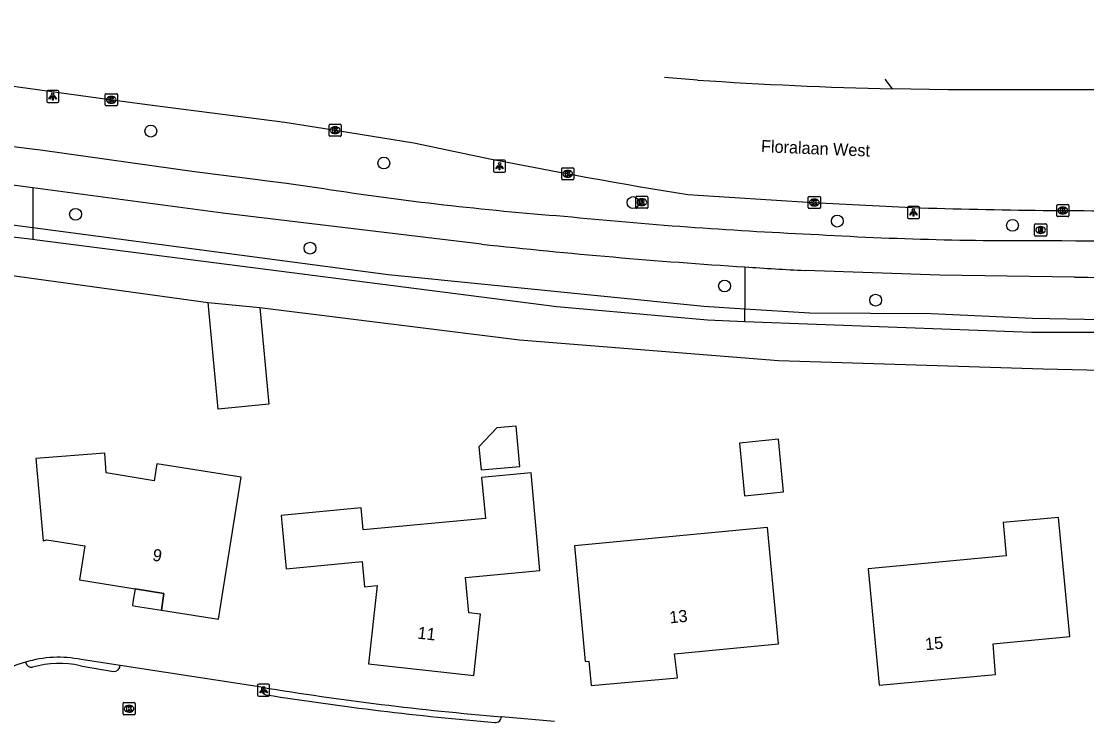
# Model space of a CAD drawing. Extents: x 162157 to 163165, y 378998 to 380775.
# Drawn here: x 162336.8 to 162424.7, y 380691.3 to 380748.6 of the extents above; entities that cross this region are included whole.
import ezdxf

# ---------------------------------------------------------------- set-up
doc = ezdxf.new("R2010")
doc.units = 0
for name, color, linetype in [('IMGEO_Berm_groen', 7, 'Continuous'), ('IMGEO_Boom', 7, 'Continuous'), ('IMGEO_Fietspad_open', 7, 'Continuous'), ('IMGEO_Groenvoorziening', 7, 'Continuous'), ('IMGEO_Kolk', 7, 'Continuous'), ('IMGEO_Lichtpunt', 7, 'Continuous'), ('IMGEO_Openbare_ruimte_label', 7, 'Continuous'), ('IMGEO_Pand', 7, 'Continuous'), ('IMGEO_Pand_nummerreeks', 7, 'Continuous'), ('IMGEO_Pand_overbouw', 7, 'Continuous'), ('IMGEO_Rijbaan_lokaal_gesloten', 7, 'Continuous'), ('IMGEO_Rijbaan_lokaal_open', 7, 'Continuous'), ('IMGEO_Rioolput', 7, 'Continuous'), ('IMGEO_Voetpad_open', 7, 'Continuous')]:
    doc.layers.add(name, color=color, linetype=linetype)

msp = doc.modelspace()

# ---------------------------------------------------------------- linework, layer by layer
at = {"layer": 'IMGEO_Berm_groen'}
for points in [[(162408.649, 380743.065), (162408.039, 380743.876)], [(162269.554, 380741.596), (162281.129, 380739.553), (162292.495, 380737.993), (162303.418, 380735.729), (162310.512, 380735.2), (162337.707, 380731.624)], [(162337.707, 380734.894), (162337.707, 380731.624)], [(162337.707, 380731.624), (162367.032, 380727.767), (162393.091, 380725.139), (162396.479, 380724.928)], [(162396.479, 380728.385), (162396.479, 380724.928)], [(162396.479, 380724.928), (162401.845, 380724.594), (162411.851, 380724.541), (162420.21, 380724.152), (162430.222, 380723.956), (162443.976, 380724.457), (162447.748, 380724.165), (162450.563, 380723.314), (162454.152, 380720.874), (162457.268, 380717.348), (162458.311, 380715.225), (162459.758, 380710.167), (162459.752, 380703.65)]]:
    msp.add_lwpolyline(points, dxfattribs=at)
at = {"layer": 'IMGEO_Boom'}
for centre in [(162347.454, 380739.582), (162366.681, 380736.948), (162387.24, 380733.689), (162341.244, 380732.725), (162404.095, 380732.164), (162418.553, 380731.81), (162360.594, 380729.933), (162394.796, 380726.814), (162407.261, 380725.647)]:
    msp.add_circle(centre, 0.489, dxfattribs=at)
at = {"layer": 'IMGEO_Fietspad_open'}
for points in [[(162266.518, 380747.721), (162277.284, 380746.222), (162298.393, 380743.379), (162314.638, 380741.08), (162327.765, 380739.371), (162338.555, 380738.008), (162351.072, 380736.25), (162356.297, 380735.58), (162356.856, 380735.509), (162358.655, 380735.278), (162361.722, 380734.839)], [(162337.707, 380734.894), (162308.145, 380738.83), (162266.965, 380744.633)], [(162374.742, 380730.259), (162353.401, 380732.804), (162337.707, 380734.894)], [(162423.674, 380727.54), (162412.554, 380727.701), (162401.439, 380728.088)]]:
    msp.add_lwpolyline(points, dxfattribs=at)
for centre, radius, start, end in [((162401.841, 380997.543), 265.75, 261.31722, 265.62412), ((162419.664, 381115.322), 384.646, 264.31544, 267.3557), ((162419.759, 381027.332), 296.782, 266.55364, 270.55104), ((162426.402, 380996.238), 265.702, 269.18294, 273.1912), ((162429.113, 381233.916), 506.583, 263.83866, 266.30648), ((162427.39, 381203.038), 475.658, 266.27401, 266.87254), ((162427.001, 380990.532), 263.013, 269.27531, 273.15258)]:
    msp.add_arc(centre, radius, start, end, dxfattribs=at)
at = {"layer": 'IMGEO_Groenvoorziening'}
for points in [[(162337.707, 380730.635), (162310.16, 380733.836)], [(162337.707, 380731.624), (162337.707, 380730.635)], [(162315.245, 380730.525), (162352.183, 380725.459)], [(162396.479, 380723.869), (162393.395, 380723.986), (162380.959, 380725.101), (162338.065, 380730.593), (162337.707, 380730.635)], [(162356.445, 380725.051), (162377.872, 380722.381), (162399.253, 380720.671), (162421.077, 380719.983), (162447.539, 380719.38), (162451.171, 380717.827), (162454.7, 380711.173), (162455.268, 380702.293)], [(162396.479, 380723.869), (162396.479, 380724.928)], [(162459.752, 380703.65), (162457.481, 380714.488), (162456.364, 380716.71), (162453.441, 380720.052), (162453.408, 380720.072), (162449.918, 380722.23), (162447.348, 380723.11), (162444.081, 380723.42), (162429.878, 380722.973), (162420.115, 380722.97), (162396.479, 380723.869)]]:
    msp.add_lwpolyline(points, dxfattribs=at)
at = {"layer": 'IMGEO_Kolk'}
for p, q in [((162343.692, 380741.74), (162343.692, 380742.592)), ((162343.767, 380742.666), (162344.619, 380742.666)), ((162344.18, 380742.446), (162344.205, 380742.446)), ((162344.693, 380742.592), (162344.693, 380741.74)), ((162344.619, 380741.666), (162343.767, 380741.666)), ((162344.203, 380741.886), (162344.178, 380741.886)), ((162362.163, 380739.226), (162362.163, 380740.078)), ((162362.238, 380740.152), (162363.09, 380740.152)), ((162362.651, 380739.932), (162362.676, 380739.932)), ((162363.164, 380740.078), (162363.164, 380739.226)), ((162363.09, 380739.152), (162362.238, 380739.152)), ((162362.674, 380739.372), (162362.649, 380739.372)), ((162381.357, 380735.636), (162381.357, 380736.488)), ((162381.432, 380736.562), (162382.284, 380736.562)), ((162381.845, 380736.342), (162381.87, 380736.342)), ((162382.358, 380736.488), (162382.358, 380735.636)), ((162382.284, 380735.562), (162381.432, 380735.562)), ((162381.868, 380735.782), (162381.843, 380735.782)), ((162401.702, 380733.273), (162401.702, 380734.125)), ((162401.777, 380734.199), (162402.629, 380734.199)), ((162402.213, 380733.419), (162402.188, 380733.419)), ((162402.19, 380733.979), (162402.215, 380733.979)), ((162402.703, 380734.125), (162402.703, 380733.273)), ((162422.205, 380732.607), (162422.205, 380733.459)), ((162422.28, 380733.533), (162423.132, 380733.533)), ((162423.206, 380733.459), (162423.206, 380732.607)), ((162402.629, 380733.199), (162401.777, 380733.199)), ((162423.132, 380732.533), (162422.28, 380732.533)), ((162422.716, 380732.753), (162422.691, 380732.753)), ((162422.693, 380733.313), (162422.718, 380733.313)), ((162345.159, 380691.536), (162345.159, 380692.388)), ((162345.234, 380692.462), (162346.086, 380692.462)), ((162345.647, 380692.242), (162345.672, 380692.242)), ((162346.16, 380692.388), (162346.16, 380691.536)), ((162346.086, 380691.462), (162345.234, 380691.462)), ((162345.67, 380691.682), (162345.645, 380691.682))]:
    msp.add_line(p, q, dxfattribs=at)
for points in [[(162343.692, 380741.74), (162343.692, 380742.592)], [(162343.767, 380742.666), (162344.619, 380742.666)], [(162344.013, 380742.366), (162344.136, 380742.366), (162344.136, 380742.215), (162344.266, 380742.366), (162344.43, 380742.366), (162344.284, 380742.215), (162344.437, 380741.966), (162344.285, 380741.966), (162344.2, 380742.13), (162344.136, 380742.063), (162344.136, 380741.966), (162344.013, 380741.966), (162344.013, 380742.366)], [(162344.693, 380742.592), (162344.693, 380741.74)], [(162344.619, 380741.666), (162343.767, 380741.666)], [(162362.163, 380739.226), (162362.163, 380740.078)], [(162362.238, 380740.152), (162363.09, 380740.152)], [(162362.484, 380739.852), (162362.607, 380739.852), (162362.607, 380739.701), (162362.737, 380739.852), (162362.901, 380739.852), (162362.755, 380739.701), (162362.908, 380739.452), (162362.756, 380739.452), (162362.671, 380739.616), (162362.607, 380739.549), (162362.607, 380739.452), (162362.484, 380739.452), (162362.484, 380739.852)], [(162363.164, 380740.078), (162363.164, 380739.226)], [(162363.09, 380739.152), (162362.238, 380739.152)], [(162381.357, 380735.636), (162381.357, 380736.488)], [(162381.432, 380736.562), (162382.284, 380736.562)], [(162381.678, 380736.262), (162381.801, 380736.262), (162381.801, 380736.111), (162381.931, 380736.262), (162382.095, 380736.262), (162381.949, 380736.111), (162382.102, 380735.862), (162381.95, 380735.862), (162381.865, 380736.026), (162381.801, 380735.959), (162381.801, 380735.862), (162381.678, 380735.862), (162381.678, 380736.262)], [(162382.358, 380736.488), (162382.358, 380735.636)], [(162382.284, 380735.562), (162381.432, 380735.562)], [(162401.702, 380733.273), (162401.702, 380734.125)], [(162401.777, 380734.199), (162402.629, 380734.199)], [(162402.023, 380733.899), (162402.146, 380733.899), (162402.146, 380733.748), (162402.276, 380733.899), (162402.44, 380733.899), (162402.294, 380733.748), (162402.447, 380733.499), (162402.295, 380733.499), (162402.21, 380733.663), (162402.146, 380733.596), (162402.146, 380733.499), (162402.023, 380733.499), (162402.023, 380733.899)], [(162402.703, 380734.125), (162402.703, 380733.273)], [(162422.205, 380732.607), (162422.205, 380733.459)], [(162422.28, 380733.533), (162423.132, 380733.533)], [(162423.206, 380733.459), (162423.206, 380732.607)], [(162402.629, 380733.199), (162401.777, 380733.199)], [(162423.132, 380732.533), (162422.28, 380732.533)], [(162422.526, 380733.233), (162422.649, 380733.233), (162422.649, 380733.082), (162422.779, 380733.233), (162422.943, 380733.233), (162422.797, 380733.082), (162422.95, 380732.833), (162422.798, 380732.833), (162422.713, 380732.997), (162422.649, 380732.93), (162422.649, 380732.833), (162422.526, 380732.833), (162422.526, 380733.233)], [(162345.159, 380691.536), (162345.159, 380692.388)], [(162345.234, 380692.462), (162346.086, 380692.462)], [(162345.48, 380692.162), (162345.603, 380692.162), (162345.603, 380692.011), (162345.733, 380692.162), (162345.897, 380692.162), (162345.751, 380692.011), (162345.904, 380691.762), (162345.752, 380691.762), (162345.667, 380691.926), (162345.603, 380691.859), (162345.603, 380691.762), (162345.48, 380691.762), (162345.48, 380692.162)], [(162346.16, 380692.388), (162346.16, 380691.536)], [(162346.086, 380691.462), (162345.234, 380691.462)]]:
    msp.add_lwpolyline(points, dxfattribs=at)
for centre, start, end in [((162343.769, 380742.59), 91.55205, 178.44795), ((162343.769, 380742.59), 91.55205, 178.44795), ((162344.617, 380742.59), 1.55205, 88.44795), ((162344.617, 380742.59), 1.55205, 88.44795), ((162343.769, 380741.742), 181.55205, 268.44795), ((162343.769, 380741.742), 181.55205, 268.44795), ((162344.617, 380741.742), 271.55205, 358.44795), ((162344.617, 380741.742), 271.55205, 358.44795), ((162362.24, 380740.076), 91.55205, 178.44795), ((162362.24, 380740.076), 91.55205, 178.44795), ((162363.088, 380740.076), 1.55205, 88.44795), ((162363.088, 380740.076), 1.55205, 88.44795), ((162362.24, 380739.228), 181.55205, 268.44795), ((162362.24, 380739.228), 181.55205, 268.44795), ((162363.088, 380739.228), 271.55205, 358.44795), ((162363.088, 380739.228), 271.55205, 358.44795), ((162381.434, 380736.486), 91.55205, 178.44795), ((162381.434, 380736.486), 91.55205, 178.44795), ((162382.282, 380736.486), 1.55205, 88.44795), ((162382.282, 380736.486), 1.55205, 88.44795), ((162381.434, 380735.638), 181.55205, 268.44795), ((162381.434, 380735.638), 181.55205, 268.44795), ((162382.282, 380735.638), 271.55205, 358.44795), ((162382.282, 380735.638), 271.55205, 358.44795), ((162401.779, 380734.123), 91.55205, 178.44795), ((162401.779, 380734.123), 91.55205, 178.44795), ((162402.627, 380734.123), 1.55205, 88.44795), ((162402.627, 380734.123), 1.55205, 88.44795), ((162422.282, 380733.457), 91.55205, 178.44795), ((162422.282, 380733.457), 91.55205, 178.44795), ((162423.13, 380733.457), 1.55205, 88.44795), ((162423.13, 380733.457), 1.55205, 88.44795), ((162401.779, 380733.275), 181.55205, 268.44795), ((162401.779, 380733.275), 181.55205, 268.44795), ((162402.627, 380733.275), 271.55205, 358.44795), ((162402.627, 380733.275), 271.55205, 358.44795), ((162422.282, 380732.609), 181.55205, 268.44795), ((162422.282, 380732.609), 181.55205, 268.44795), ((162423.13, 380732.609), 271.55205, 358.44795), ((162423.13, 380732.609), 271.55205, 358.44795), ((162345.236, 380692.386), 91.55205, 178.44795), ((162345.236, 380692.386), 91.55205, 178.44795), ((162346.084, 380692.386), 1.55205, 88.44795), ((162346.084, 380692.386), 1.55205, 88.44795), ((162345.236, 380691.538), 181.55205, 268.44795), ((162345.236, 380691.538), 181.55205, 268.44795), ((162346.084, 380691.538), 271.55205, 358.44795), ((162346.084, 380691.538), 271.55205, 358.44795)]:
    msp.add_arc(centre, 0.0765, start, end, dxfattribs=at)
for centre, major_axis, ratio, start_param, end_param in [((162344.179, 380742.166), (-0.387, 0.002), 0.722429, 4.712389, 7.853982), ((162344.204, 380742.166), (-0.39, 0.002), 0.717154, 1.570796, 4.712389), ((162362.65, 380739.652), (-0.387, 0.002), 0.722429, 4.712389, 7.853982), ((162362.675, 380739.652), (-0.39, 0.002), 0.717154, 1.570796, 4.712389), ((162381.844, 380736.062), (-0.387, 0.002), 0.722429, 4.712389, 7.853982), ((162381.869, 380736.062), (-0.39, 0.002), 0.717154, 1.570796, 4.712389), ((162402.189, 380733.699), (-0.387, 0.002), 0.722429, 4.712389, 7.853982), ((162402.214, 380733.699), (-0.39, 0.002), 0.717154, 1.570796, 4.712389), ((162422.692, 380733.033), (-0.387, 0.002), 0.722429, 4.712389, 7.853982), ((162422.717, 380733.033), (-0.39, 0.002), 0.717154, 1.570796, 4.712389), ((162345.646, 380691.962), (-0.387, 0.002), 0.722429, 4.712389, 7.853982), ((162345.671, 380691.962), (-0.39, 0.002), 0.717154, 1.570796, 4.712389)]:
    msp.add_ellipse(centre, major_axis=major_axis, ratio=ratio, start_param=start_param, end_param=end_param, dxfattribs=at)
at = {"layer": 'IMGEO_Lichtpunt'}
for p, q in [((162338.864, 380742.842), (162338.864, 380742.035)), ((162338.864, 380742.842), (162338.864, 380742.035)), ((162339.766, 380742.937), (162338.958, 380742.937)), ((162339.766, 380742.937), (162338.958, 380742.937)), ((162339.86, 380742.035), (162339.86, 380742.842)), ((162339.86, 380742.035), (162339.86, 380742.842)), ((162338.958, 380741.941), (162339.766, 380741.941)), ((162338.958, 380741.941), (162339.766, 380741.941)), ((162375.73, 380737.094), (162375.73, 380736.287)), ((162375.73, 380737.094), (162375.73, 380736.287)), ((162376.632, 380737.189), (162375.824, 380737.189)), ((162376.632, 380737.189), (162375.824, 380737.189)), ((162376.726, 380736.287), (162376.726, 380737.094)), ((162376.726, 380736.287), (162376.726, 380737.094)), ((162375.824, 380736.193), (162376.632, 380736.193)), ((162375.824, 380736.193), (162376.632, 380736.193)), ((162410.785, 380733.375), (162409.977, 380733.375)), ((162410.785, 380733.375), (162409.977, 380733.375)), ((162409.883, 380733.28), (162409.883, 380732.473)), ((162409.883, 380733.28), (162409.883, 380732.473)), ((162410.879, 380732.473), (162410.879, 380733.28)), ((162410.879, 380732.473), (162410.879, 380733.28)), ((162409.977, 380732.379), (162410.785, 380732.379)), ((162409.977, 380732.379), (162410.785, 380732.379)), ((162356.261, 380693.889), (162356.261, 380693.082)), ((162356.261, 380693.889), (162356.261, 380693.082)), ((162357.163, 380693.984), (162356.355, 380693.984)), ((162357.163, 380693.984), (162356.355, 380693.984)), ((162357.257, 380693.082), (162357.257, 380693.889)), ((162357.257, 380693.082), (162357.257, 380693.889)), ((162356.355, 380692.988), (162357.163, 380692.988)), ((162356.355, 380692.988), (162357.163, 380692.988))]:
    msp.add_line(p, q, dxfattribs=at)
for points in [[(162339.238, 380742.506), (162339.277, 380742.478), (162339.089, 380742.216), (162339.051, 380742.243), (162339.238, 380742.506)], [(162339.34, 380742.458), (162339.387, 380742.458), (162339.387, 380742.136), (162339.34, 380742.136), (162339.34, 380742.458)], [(162339.45, 380742.478), (162339.488, 380742.505), (162339.675, 380742.243), (162339.636, 380742.215), (162339.45, 380742.478)], [(162376.104, 380736.758), (162376.143, 380736.73), (162375.955, 380736.468), (162375.917, 380736.495), (162376.104, 380736.758)], [(162376.206, 380736.71), (162376.253, 380736.71), (162376.253, 380736.388), (162376.206, 380736.388), (162376.206, 380736.71)], [(162376.316, 380736.73), (162376.354, 380736.757), (162376.541, 380736.495), (162376.502, 380736.467), (162376.316, 380736.73)], [(162410.257, 380732.944), (162410.296, 380732.916), (162410.108, 380732.654), (162410.07, 380732.681), (162410.257, 380732.944)], [(162410.359, 380732.896), (162410.406, 380732.896), (162410.406, 380732.574), (162410.359, 380732.574), (162410.359, 380732.896)], [(162410.469, 380732.916), (162410.507, 380732.943), (162410.694, 380732.681), (162410.655, 380732.653), (162410.469, 380732.916)], [(162356.635, 380693.553), (162356.674, 380693.525), (162356.486, 380693.263), (162356.448, 380693.29), (162356.635, 380693.553)], [(162356.737, 380693.505), (162356.784, 380693.505), (162356.784, 380693.183), (162356.737, 380693.183), (162356.737, 380693.505)], [(162356.847, 380693.525), (162356.885, 380693.552), (162357.072, 380693.29), (162357.033, 380693.262), (162356.847, 380693.525)]]:
    msp.add_lwpolyline(points, dxfattribs=at)
for centre in [(162339.363, 380742.64), (162376.229, 380736.892), (162410.382, 380733.078), (162356.76, 380693.687)]:
    msp.add_circle(centre, 0.0994, dxfattribs=at)
for centre, start, end in [((162338.958, 380742.842), 90, 180), ((162338.958, 380742.842), 90, 180), ((162339.766, 380742.842), 0, 90), ((162339.766, 380742.842), 0, 90), ((162338.958, 380742.035), 180, 270), ((162338.958, 380742.035), 180, 270), ((162339.766, 380742.035), 270, 0), ((162339.766, 380742.035), 270, 360), ((162375.824, 380737.094), 90, 180), ((162375.824, 380737.094), 90, 180), ((162376.632, 380737.094), 0, 90), ((162376.632, 380737.094), 0, 90), ((162375.824, 380736.287), 180, 270), ((162375.824, 380736.287), 180, 270), ((162376.632, 380736.287), 270, 0), ((162376.632, 380736.287), 270, 360), ((162409.977, 380733.28), 90, 180), ((162409.977, 380733.28), 90, 180), ((162410.785, 380733.28), 0, 90), ((162410.785, 380733.28), 0, 90), ((162409.977, 380732.473), 180, 270), ((162409.977, 380732.473), 180, 270), ((162410.785, 380732.473), 270, 0), ((162410.785, 380732.473), 270, 360), ((162356.355, 380693.889), 90, 180), ((162356.355, 380693.889), 90, 180), ((162357.163, 380693.889), 0, 90), ((162357.163, 380693.889), 0, 90), ((162356.355, 380693.082), 180, 270), ((162356.355, 380693.082), 180, 270), ((162357.163, 380693.082), 270, 0), ((162357.163, 380693.082), 270, 360)]:
    msp.add_arc(centre, 0.0946, start, end, dxfattribs=at)
at = {"layer": 'IMGEO_Pand'}
for points in [[(162352.183, 380725.459), (162356.445, 380725.051)], [(162356.445, 380725.051), (162357.192, 380717.064), (162353.005, 380716.672), (162352.183, 380725.459)], [(162374.53, 380713.554), (162374.706, 380711.648), (162377.896, 380711.943), (162377.589, 380715.264), (162376.016, 380715.118), (162374.53, 380713.554)], [(162396.027, 380713.858), (162396.453, 380709.526), (162399.667, 380709.842), (162399.241, 380714.174), (162396.027, 380713.858)], [(162348.33, 380700.09), (162353.038, 380699.342), (162354.91, 380711.043), (162347.963, 380712.154), (162347.739, 380710.763), (162343.769, 380711.397), (162343.655, 380713.025), (162337.971, 380712.599), (162338.566, 380705.795), (162338.87, 380705.886), (162342.02, 380705.382), (162341.573, 380702.588), (162346.156, 380701.846), (162348.525, 380701.463), (162348.33, 380700.09)], [(162364.977, 380706.712), (162364.81, 380708.514), (162358.201, 380707.901), (162358.613, 380703.506), (162364.905, 380704.096), (162365.098, 380702.015), (162366.143, 380702.113), (162365.427, 380695.652), (162374.1, 380694.692), (162374.66, 380699.752), (162373.696, 380699.859), (162373.417, 380702.773), (162379.554, 380703.358), (162378.83, 380711.405), (162374.75, 380711.028), (162375.064, 380707.644), (162364.977, 380706.712)], [(162407.558, 380693.891), (162417.161, 380694.796), (162416.947, 380697.307), (162423.284, 380697.905), (162422.357, 380707.741), (162417.777, 380707.309), (162418.034, 380704.571), (162406.654, 380703.498), (162407.558, 380693.891)], [(162383.783, 380693.889), (162390.903, 380694.519), (162390.677, 380696.5), (162399.237, 380697.323), (162398.341, 380706.895), (162382.401, 380705.401), (162383.297, 380695.85), (162383.596, 380695.878), (162383.783, 380693.889)]]:
    msp.add_lwpolyline(points, dxfattribs=at)
at = {"layer": 'IMGEO_Pand_overbouw'}
msp.add_lwpolyline([(162346.156, 380701.846), (162345.979, 380700.737), (162345.937, 380700.47), (162346.204, 380700.428), (162348.33, 380700.09), (162348.525, 380701.463)], close=True, dxfattribs=at)
at = {"layer": 'IMGEO_Rijbaan_lokaal_gesloten'}
for points in [[(162296.482, 380748.633), (162309.765, 380746.955), (162330.715, 380744.032), (162344.082, 380742.181), (162347.146, 380741.785), (162358.509, 380740.318), (162362.168, 380739.733), (162369.167, 380738.615), (162375.561, 380737.276)], [(162392.576, 380743.795), (162389.847, 380744)], [(162431.531, 380742.986), (162413.232, 380742.992), (162408.649, 380743.065)], [(162391.762, 380734.358), (162402.085, 380733.706), (162410.278, 380733.281)]]:
    msp.add_lwpolyline(points, dxfattribs=at)
for centre, radius, start, end in [((162416.379, 381090.57), 347.591, 266.07334, 268.72574), ((162457.506, 381145.809), 416.67, 258.65791, 260.92168), ((162426.182, 381220.289), 487.268, 268.12963, 270.67289)]:
    msp.add_arc(centre, radius, start, end, dxfattribs=at)
at = {"layer": 'IMGEO_Rijbaan_lokaal_open'}
for points in [[(162341.66, 380695.509), (162344.37, 380695.031)], [(162356.6, 380693.737), (162344.935, 380695.526)], [(162380.755, 380690.919), (162376.382, 380691.307)]]:
    msp.add_lwpolyline(points, dxfattribs=at)
for centre, radius, start, end in [((162339.49, 380686.545), 9.554, 104.40365, 166.08439), ((162337.618, 380695.903), 0.516, 191.647, 279.3277), ((162339.924, 380687.072), 8.614, 78.37681, 104.95172), ((162344.38, 380695.589), 0.558, 268.92387, 353.51973), ((162357.081, 380693.598), 0.501, 163.83787, 259.07267), ((162399.354, 380963.799), 273.988, 261.10438, 265.07734), ((162375.888, 380691.313), 0.494, 264.72954, 359.35051)]:
    msp.add_arc(centre, radius, start, end, dxfattribs=at)
at = {"layer": 'IMGEO_Rioolput'}
for p, q in [((162387.471, 380733.293), (162387.471, 380734.145)), ((162387.546, 380734.219), (162388.398, 380734.219)), ((162387.982, 380733.439), (162387.957, 380733.439)), ((162387.959, 380733.999), (162387.984, 380733.999)), ((162388.472, 380734.145), (162388.472, 380733.293)), ((162388.398, 380733.219), (162387.546, 380733.219)), ((162420.374, 380731.005), (162420.374, 380731.857)), ((162420.449, 380731.931), (162421.301, 380731.931)), ((162420.862, 380731.711), (162420.887, 380731.711)), ((162421.375, 380731.857), (162421.375, 380731.005)), ((162421.301, 380730.931), (162420.449, 380730.931)), ((162420.885, 380731.151), (162420.86, 380731.151))]:
    msp.add_line(p, q, dxfattribs=at)
for points in [[(162387.471, 380733.293), (162387.471, 380734.145)], [(162387.546, 380734.219), (162388.398, 380734.219)], [(162388.06, 380733.917), (162387.808, 380733.919), (162387.808, 380733.519)], [(162387.808, 380733.519), (162387.932, 380733.519), (162387.932, 380733.681), (162387.943, 380733.681)], [(162387.986, 380733.838), (162387.932, 380733.838), (162387.932, 380733.757)], [(162387.932, 380733.757), (162387.984, 380733.757)], [(162387.99, 380733.652), (162388.061, 380733.519), (162388.201, 380733.519), (162388.136, 380733.645)], [(162388.472, 380734.145), (162388.472, 380733.293)], [(162388.398, 380733.219), (162387.546, 380733.219)], [(162420.374, 380731.005), (162420.374, 380731.857)], [(162420.449, 380731.931), (162421.301, 380731.931)], [(162420.963, 380731.629), (162420.711, 380731.631), (162420.711, 380731.231)], [(162421.375, 380731.857), (162421.375, 380731.005)], [(162421.301, 380730.931), (162420.449, 380730.931)], [(162420.711, 380731.231), (162420.835, 380731.231), (162420.835, 380731.393), (162420.846, 380731.393)], [(162420.889, 380731.55), (162420.835, 380731.55), (162420.835, 380731.469)], [(162420.835, 380731.469), (162420.887, 380731.469)], [(162420.893, 380731.364), (162420.964, 380731.231), (162421.104, 380731.231), (162421.039, 380731.357)]]:
    msp.add_lwpolyline(points, dxfattribs=at)
for centre, radius, start, end in [((162387.548, 380734.143), 0.0765, 91.55205, 178.44795), ((162387.548, 380734.143), 0.0765, 91.55205, 178.44795), ((162387.942, 380733.628), 0.0533, 26.02933, 88.69889), ((162387.968, 380733.946), 0.19, 274.7715, 282.96867), ((162387.992, 380733.742), 0.0964, 77.00612, 93.18647), ((162388.006, 380733.799), 0.0378, 276.66336, 79.67722), ((162388.059, 380733.807), 0.109, 350.36119, 89.41601), ((162388.057, 380733.807), 0.112, 277.58423, 350.98172), ((162388.041, 380733.592), 0.108, 29.51342, 73.79051), ((162388.396, 380734.143), 0.0765, 1.55205, 88.44795), ((162388.396, 380734.143), 0.0765, 1.55205, 88.44795), ((162387.548, 380733.295), 0.0765, 181.55205, 268.44795), ((162387.548, 380733.295), 0.0765, 181.55205, 268.44795), ((162388.396, 380733.295), 0.0765, 271.55205, 358.44795), ((162388.396, 380733.295), 0.0765, 271.55205, 358.44795), ((162420.451, 380731.855), 0.0765, 91.55205, 178.44795), ((162420.451, 380731.855), 0.0765, 91.55205, 178.44795), ((162420.962, 380731.519), 0.109, 350.36119, 89.41601), ((162421.299, 380731.855), 0.0765, 1.55205, 88.44795), ((162421.299, 380731.855), 0.0765, 1.55205, 88.44795), ((162420.451, 380731.007), 0.0765, 181.55205, 268.44795), ((162420.451, 380731.007), 0.0765, 181.55205, 268.44795), ((162420.845, 380731.34), 0.0533, 26.02933, 88.69889), ((162420.871, 380731.658), 0.19, 274.7715, 282.96867), ((162420.895, 380731.454), 0.0964, 77.00612, 93.18647), ((162420.909, 380731.511), 0.0378, 276.66336, 79.67722), ((162420.96, 380731.519), 0.112, 277.58423, 350.98172), ((162420.944, 380731.304), 0.108, 29.51342, 73.79051), ((162421.299, 380731.007), 0.0765, 271.55205, 358.44795), ((162421.299, 380731.007), 0.0765, 271.55205, 358.44795)]:
    msp.add_arc(centre, radius, start, end, dxfattribs=at)
for centre, major_axis, ratio, start_param, end_param in [((162387.958, 380733.719), (-0.387, 0.002), 0.722429, 4.712389, 7.853982), ((162387.983, 380733.719), (-0.39, 0.002), 0.717154, 1.570796, 4.712389), ((162420.861, 380731.431), (-0.387, 0.002), 0.722429, 4.712389, 7.853982), ((162420.886, 380731.431), (-0.39, 0.002), 0.717154, 1.570796, 4.712389)]:
    msp.add_ellipse(centre, major_axis=major_axis, ratio=ratio, start_param=start_param, end_param=end_param, dxfattribs=at)
at = {"layer": 'IMGEO_Voetpad_open'}
msp.add_lwpolyline([(162344.935, 380695.526), (162341.718, 380696.019)], dxfattribs=at)
for centre, radius, start, end in [((162339.853, 380686.75), 9.454, 78.62326, 106.8471), ((162396.222, 380934.552), 244.053, 260.65674, 265.33712)]:
    msp.add_arc(centre, radius, start, end, dxfattribs=at)

# ---------------------------------------------------------------- texts
at = {"layer": 'IMGEO_Openbare_ruimte_label'}
msp.add_text('Floralaan West', height=1, rotation=357.59259, dxfattribs=at).set_placement((162397.791, 380737.855))
at = {"layer": 'IMGEO_Pand_nummerreeks'}
for s, rotation, p in [('9', 350.80785, (162347.545, 380704.174)), ('13', 5.49181, (162390.296, 380698.995)), ('11', 353.68374, (162369.424, 380697.744)), ('15', 5.38373, (162411.39, 380696.784))]:
    msp.add_text(s, height=1, rotation=rotation, dxfattribs=at).set_placement(p)

doc.saveas('drawing.dxf')
